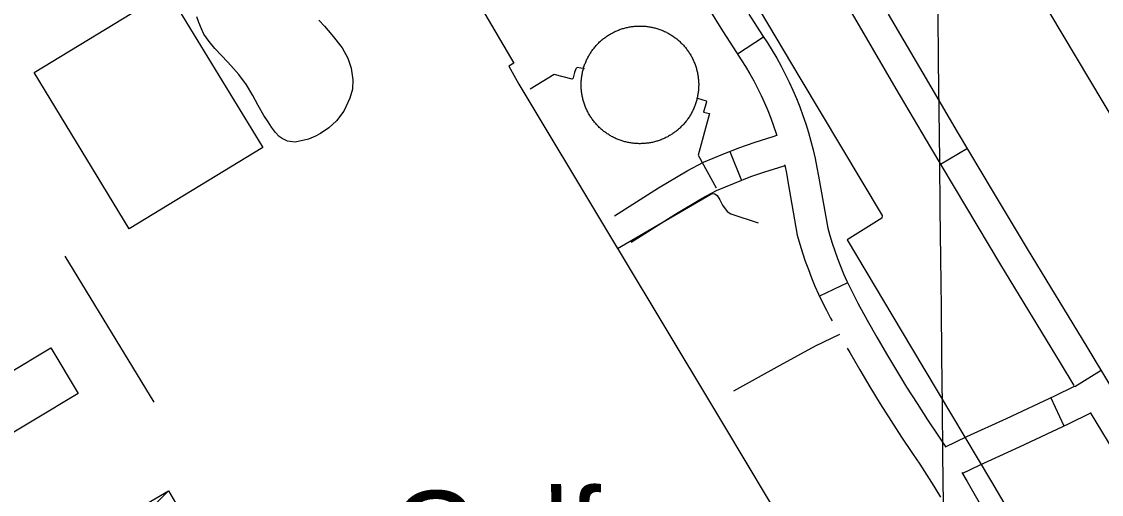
# Model space of a CAD drawing. Extents: x 3651524 to 3689615, y 505651 to 531377.
# Drawn here: x 3681238 to 3682279, y 515048 to 515503 of the extents above; entities that cross this region are included whole.
import ezdxf

# ---------------------------------------------------------------- set-up
doc = ezdxf.new("R2010")
doc.units = 0
for name, color, linetype in [('V-BLDG-IDEN', 7, 'Continuous'), ('V-BLDG-OTLN', 7, 'Continuous'), ('V-CHAN-NAID', 7, 'Continuous'), ('V-DOMW-TANK', 7, 'Continuous'), ('V-GRID-MAJR', 7, 'Continuous'), ('V-ROAD-CNTR', 7, 'Continuous'), ('V-SITE-VEGE', 7, 'Continuous'), ('V-TOPO-SHOR', 7, 'Continuous'), ('V-UTIL-LINE', 7, 'Continuous')]:
    doc.layers.add(name, color=color, linetype=linetype)

msp = doc.modelspace()

# ---------------------------------------------------------------- linework, layer by layer
at = {"layer": 'V-BLDG-OTLN'}
msp.add_line((3681286.703, 514958.651), (3681379.367, 515051.315), dxfattribs=at)
for points in [[(3681249.75, 515454.215), (3681378.361, 515532.518), (3681470.062, 515381.9), (3681341.45, 515303.599)], [(3681051.514, 515060.618), (3681265.77, 515189.136), (3681292.222, 515145.037), (3681077.966, 515016.521)], [(3681379.367, 515051.315), (3681500.656, 514843.244), (3681391.176, 514779.426), (3681269.888, 514987.497)]]:
    msp.add_lwpolyline(points, close=True, dxfattribs=at)
at = {"layer": 'V-DOMW-TANK'}
for points in [[(3681797.291, 515485.568), (3681798.053, 515486.203), (3681798.825, 515486.823), (3681799.606, 515487.428), (3681800.398, 515488.019), (3681801.201, 515488.597), (3681802.014, 515489.162), (3681802.835, 515489.711), (3681803.669, 515490.246), (3681804.509, 515490.766), (3681805.358, 515491.272), (3681806.219, 515491.763), (3681807.083, 515492.238), (3681807.959, 515492.699), (3681808.842, 515493.146), (3681809.735, 515493.574), (3681810.632, 515493.987), (3681811.537, 515494.387), (3681812.451, 515494.77), (3681813.368, 515495.136), (3681814.294, 515495.486), (3681815.224, 515495.82), (3681816.162, 515496.138), (3681817.106, 515496.441), (3681818.05, 515496.725), (3681819.002, 515496.994), (3681819.959, 515497.246), (3681820.919, 515497.481), (3681821.884, 515497.698), (3681822.853, 515497.901), (3681823.825, 515498.085), (3681824.8, 515498.251), (3681825.777, 515498.403), (3681826.758, 515498.536), (3681827.739, 515498.653), (3681828.724, 515498.749), (3681829.709, 515498.833), (3681830.696, 515498.898), (3681831.686, 515498.945), (3681832.673, 515498.976), (3681833.662, 515498.991), (3681834.651, 515498.984), (3681835.64, 515498.962), (3681836.629, 515498.923), (3681837.617, 515498.868), (3681838.602, 515498.794), (3681839.587, 515498.704), (3681840.57, 515498.597), (3681841.553, 515498.472), (3681842.532, 515498.329), (3681843.507, 515498.171), (3681844.481, 515497.995), (3681845.45, 515497.801), (3681846.417, 515497.592), (3681847.379, 515497.364), (3681848.338, 515497.121), (3681849.292, 515496.861), (3681850.242, 515496.584), (3681851.187, 515496.291), (3681852.127, 515495.982), (3681853.061, 515495.656), (3681853.988, 515495.312), (3681854.91, 515494.954), (3681855.825, 515494.581), (3681856.735, 515494.19), (3681857.636, 515493.785), (3681858.531, 515493.361), (3681859.417, 515492.924), (3681860.298, 515492.472), (3681861.169, 515492.003), (3681862.031, 515491.519), (3681862.887, 515491.022), (3681863.733, 515490.508), (3681864.568, 515489.981), (3681865.396, 515489.439), (3681866.213, 515488.882), (3681867.022, 515488.31), (3681867.818, 515487.727), (3681868.607, 515487.126), (3681869.383, 515486.514), (3681870.149, 515485.889), (3681870.903, 515485.251), (3681871.648, 515484.597), (3681872.379, 515483.934), (3681873.1, 515483.256), (3681873.809, 515482.566), (3681874.505, 515481.863), (3681875.189, 515481.148), (3681875.861, 515480.421), (3681876.518, 515479.684), (3681877.161, 515478.934), (3681877.796, 515478.173), (3681878.417, 515477.403), (3681879.021, 515476.62), (3681879.613, 515475.828), (3681880.19, 515475.025), (3681880.756, 515474.212), (3681881.304, 515473.391), (3681881.839, 515472.557), (3681882.361, 515471.717), (3681882.865, 515470.869)], [(3681778.143, 515432.232), (3681777.975, 515433.207), (3681777.823, 515434.184), (3681777.69, 515435.163), (3681777.573, 515436.146), (3681777.475, 515437.131), (3681777.393, 515438.116), (3681777.328, 515439.103), (3681777.28, 515440.09), (3681777.25, 515441.079), (3681777.237, 515442.068), (3681777.241, 515443.058), (3681777.266, 515444.047), (3681777.303, 515445.034), (3681777.358, 515446.023), (3681777.432, 515447.008), (3681777.522, 515447.993), (3681777.631, 515448.976), (3681777.756, 515449.957), (3681777.897, 515450.936), (3681778.055, 515451.913), (3681778.231, 515452.888), (3681778.425, 515453.857), (3681778.634, 515454.823), (3681778.861, 515455.786), (3681779.105, 515456.744), (3681779.365, 515457.699), (3681779.642, 515458.649), (3681779.935, 515459.593), (3681780.244, 515460.533), (3681780.572, 515461.467), (3681780.914, 515462.395), (3681781.272, 515463.316), (3681781.649, 515464.232), (3681782.034, 515465.141), (3681782.443, 515466.042), (3681782.865, 515466.937), (3681783.302, 515467.824), (3681783.754, 515468.703), (3681784.223, 515469.575), (3681784.706, 515470.437), (3681785.204, 515471.291), (3681785.718, 515472.137), (3681786.247, 515472.975), (3681786.787, 515473.802), (3681787.342, 515474.619), (3681787.916, 515475.426), (3681788.499, 515476.225), (3681789.099, 515477.009), (3681789.712, 515477.79), (3681790.336, 515478.556), (3681790.975, 515479.309), (3681791.629, 515480.055), (3681792.292, 515480.786), (3681792.97, 515481.507), (3681793.66, 515482.215), (3681794.363, 515482.912), (3681795.078, 515483.596), (3681795.805, 515484.265), (3681796.542, 515484.925), (3681797.291, 515485.568)], [(3681882.865, 515470.869), (3681883.357, 515470.007), (3681883.832, 515469.141), (3681884.293, 515468.266), (3681884.739, 515467.382), (3681885.169, 515466.491), (3681885.583, 515465.594), (3681885.98, 515464.689), (3681886.363, 515463.775), (3681886.73, 515462.858), (3681887.08, 515461.932), (3681887.414, 515461), (3681887.733, 515460.064), (3681888.034, 515459.122), (3681888.319, 515458.176), (3681888.587, 515457.224), (3681888.839, 515456.267), (3681889.075, 515455.307), (3681889.292, 515454.342), (3681889.494, 515453.373), (3681889.679, 515452.401), (3681889.847, 515451.424), (3681889.996, 515450.449), (3681890.129, 515449.468), (3681890.246, 515448.487), (3681890.342, 515447.502), (3681890.426, 515446.517), (3681890.494, 515445.53), (3681890.539, 515444.542), (3681890.57, 515443.551), (3681890.584, 515442.564), (3681890.578, 515441.575), (3681890.557, 515440.586), (3681890.518, 515439.597), (3681890.461, 515438.609), (3681890.389, 515437.624), (3681890.297, 515436.639), (3681890.191, 515435.656), (3681890.066, 515434.673), (3681889.925, 515433.696), (3681889.765, 515432.719), (3681889.589, 515431.747), (3681889.396, 515430.776), (3681889.185, 515429.809), (3681888.96, 515428.847), (3681888.716, 515427.888), (3681888.456, 515426.934), (3681888.18, 515425.983), (3681887.885, 515425.039), (3681887.575, 515424.099), (3681887.25, 515423.165), (3681886.908, 515422.238), (3681886.549, 515421.316), (3681886.175, 515420.401), (3681885.783, 515419.491), (3681885.378, 515418.59), (3681884.956, 515417.695), (3681884.518, 515416.808), (3681884.065, 515415.928), (3681883.596, 515415.057), (3681883.115, 515414.195), (3681882.615, 515413.339), (3681882.103, 515412.493), (3681881.575, 515411.658), (3681881.032, 515410.83), (3681880.475, 515410.013), (3681879.908, 515409.206), (3681879.32, 515408.408), (3681878.722, 515407.621), (3681878.11, 515406.845), (3681877.483, 515406.077), (3681876.844, 515405.321), (3681876.193, 515404.58), (3681875.527, 515403.847), (3681874.849, 515403.126), (3681874.159, 515402.417), (3681873.457, 515401.721), (3681872.742, 515401.037), (3681872.015, 515400.365), (3681871.277, 515399.708), (3681870.528, 515399.062), (3681869.766, 515398.43), (3681868.996, 515397.809), (3681868.214, 515397.205), (3681867.421, 515396.613), (3681866.618, 515396.036), (3681865.807, 515395.47), (3681864.984, 515394.921), (3681864.152, 515394.387), (3681863.311, 515393.867), (3681862.463, 515393.361), (3681861.603, 515392.869), (3681860.734, 515392.394), (3681859.86, 515391.931), (3681858.977, 515391.487), (3681858.086, 515391.059), (3681857.187, 515390.643), (3681856.282, 515390.246), (3681855.371, 515389.863), (3681854.451, 515389.496), (3681853.525, 515389.146)], [(3681853.525, 515389.146), (3681852.596, 515388.812), (3681851.658, 515388.495), (3681850.718, 515388.192), (3681849.769, 515387.909), (3681848.817, 515387.641), (3681847.861, 515387.387), (3681846.9, 515387.151), (3681845.936, 515386.934), (3681844.967, 515386.731), (3681843.996, 515386.547), (3681843.021, 515386.379), (3681842.042, 515386.23), (3681841.063, 515386.097), (3681840.08, 515385.98), (3681839.097, 515385.882), (3681838.11, 515385.8), (3681837.123, 515385.734), (3681836.136, 515385.687), (3681835.145, 515385.656), (3681834.157, 515385.644), (3681833.168, 515385.648), (3681832.179, 515385.669), (3681831.192, 515385.707), (3681830.205, 515385.765), (3681829.218, 515385.839), (3681828.233, 515385.929), (3681827.25, 515386.035), (3681826.269, 515386.16), (3681825.29, 515386.303), (3681824.313, 515386.461), (3681823.34, 515386.637), (3681822.369, 515386.83), (3681821.403, 515387.041), (3681820.44, 515387.266), (3681819.481, 515387.51), (3681818.527, 515387.77), (3681817.577, 515388.048), (3681816.633, 515388.341), (3681815.695, 515388.65), (3681814.761, 515388.976), (3681813.831, 515389.318), (3681812.909, 515389.677), (3681811.994, 515390.051), (3681811.087, 515390.44), (3681810.184, 515390.848), (3681809.289, 515391.27), (3681808.402, 515391.708), (3681807.523, 515392.161), (3681806.651, 515392.63), (3681805.789, 515393.113), (3681804.935, 515393.611), (3681804.089, 515394.123), (3681803.251, 515394.651), (3681802.426, 515395.194), (3681801.607, 515395.749), (3681800.8, 515396.322), (3681800.001, 515396.906), (3681799.214, 515397.504), (3681798.438, 515398.116), (3681797.672, 515398.743), (3681796.915, 515399.382), (3681796.173, 515400.035), (3681795.44, 515400.699), (3681794.721, 515401.377), (3681794.013, 515402.067), (3681793.316, 515402.769), (3681792.632, 515403.484), (3681791.96, 515404.211), (3681791.301, 515404.948), (3681790.656, 515405.698), (3681790.023, 515406.458), (3681789.405, 515407.23), (3681788.798, 515408.012), (3681788.206, 515408.805), (3681787.629, 515409.608), (3681787.066, 515410.421), (3681786.515, 515411.242), (3681785.98, 515412.073), (3681785.46, 515412.915), (3681784.954, 515413.765), (3681784.463, 515414.623), (3681783.988, 515415.489), (3681783.525, 515416.366), (3681783.082, 515417.253), (3681782.652, 515418.142), (3681782.239, 515419.039), (3681781.839, 515419.944), (3681781.456, 515420.857), (3681781.09, 515421.775), (3681780.739, 515422.701), (3681780.406, 515423.63), (3681780.088, 515424.568), (3681779.787, 515425.512), (3681779.502, 515426.457), (3681779.234, 515427.409), (3681778.98, 515428.365), (3681778.747, 515429.326), (3681778.528, 515430.29), (3681778.327, 515431.259), (3681778.143, 515432.232)]]:
    msp.add_lwpolyline(points, dxfattribs=at)
at = {"layer": 'V-GRID-MAJR'}
msp.add_spline([(3682167.533, 511346.632), (3682100.557, 517405.288), (3682033.561, 523465.877), (3681966.564, 529526.479), (3681966.543, 529528.398)], degree=3, dxfattribs=at)
at = {"layer": 'V-ROAD-CNTR'}
for p, q in [((3681953.167, 515488.361), (3681928.125, 515471.842)), ((3682123.915, 515365.986), (3682149.698, 515381.324)), ((3681920.642, 515378.116), (3681931.961, 515350.333)), ((3682034.179, 515251.722), (3682007.092, 515238.827)), ((3682253.222, 515151.866), (3682278.861, 515167.443)), ((3682230.17, 515140.883), (3682242.901, 515113.719))]:
    msp.add_line(p, q, dxfattribs=at)
for points in [[(3682076.618, 515766.965), (3682280.459, 515425.522), (3682573.697, 514937.995), (3682744.381, 514651.436), (3682949.615, 514300.019)], [(3682252.639, 515152.826), (3682239.483, 515174.48), (3682181.956, 515268.903), (3682148.111, 515325.315), (3682114.487, 515381.835), (3682081.073, 515438.476), (3682047.865, 515495.242), (3682014.849, 515552.165)], [(3681900.469, 515515.401), (3681913.683, 515494.36), (3681927.099, 515473.397), (3681931.608, 515466.56), (3681935.786, 515459.862), (3681939.795, 515453.055), (3681943.624, 515446.155), (3681947.276, 515439.155), (3681950.752, 515432.065), (3681954.043, 515424.887), (3681957.151, 515417.629), (3681960.073, 515410.294), (3681962.806, 515402.885), (3681965.351, 515395.412), (3681965.916, 515393.602)], [(3681939.021, 515510.424), (3681952.255, 515489.743), (3681956.862, 515482.76), (3681961.442, 515475.414), (3681965.839, 515467.949), (3681970.042, 515460.375), (3681974.048, 515452.699), (3681977.86, 515444.921), (3681981.471, 515437.045), (3681984.879, 515429.087), (3681988.085, 515421.038), (3681991.082, 515412.915), (3681993.875, 515404.716), (3681996.454, 515396.445), (3681998.822, 515388.116), (3682000.978, 515379.726), (3682002.917, 515371.284), (3682004.641, 515362.8), (3682006.117, 515354.462), (3682015.001, 515304.271), (3682016.971, 515297.238), (3682019.276, 515289.727), (3682021.763, 515282.274), (3682024.432, 515274.883), (3682027.281, 515267.56), (3682030.309, 515260.303), (3682033.509, 515253.129), (3682036.886, 515246.035), (3682040.435, 515239.025), (3682044.22, 515231.985), (3682053.205, 515215.533), (3682062.376, 515199.241), (3682071.76, 515183.069), (3682081.356, 515167.02), (3682091.156, 515151.097), (3682101.165, 515135.303), (3682111.374, 515119.639), (3682121.854, 515104.013), (3682128.982, 515093.319)], [(3682287.188, 515153.737), (3682265.113, 515190.072), (3682207.628, 515284.425), (3682173.865, 515340.701), (3682140.297, 515397.125), (3682106.939, 515453.672), (3682073.787, 515510.342)], [(3681809.393, 515316.076), (3681851.808, 515343.111), (3681879.37, 515359.472), (3681895.155, 515367.739), (3681913.931, 515375.382), (3681930.395, 515382.089), (3681943.977, 515386.625), (3681963.454, 515392.858), (3681965.886, 515393.697)], [(3681825.519, 515290.778), (3681867.53, 515317.557), (3681893.996, 515333.266), (3681907.799, 515340.495), (3681925.245, 515347.598), (3681940.815, 515353.941), (3681953.301, 515358.109), (3681972.92, 515364.388), (3681973.654, 515364.641)], [(3681973.509, 515365.306), (3681973.593, 515364.938), (3681975.167, 515357.198), (3681976.575, 515349.234), (3681985.717, 515297.595), (3681988.183, 515288.792), (3681990.702, 515280.579), (3681993.421, 515272.43), (3681996.34, 515264.347), (3681999.455, 515256.342), (3682002.763, 515248.415), (3682006.263, 515240.569), (3682009.956, 515232.811), (3682013.837, 515225.145), (3682017.844, 515217.693), (3682019.33, 515214.971)], [(3682026.504, 515201.833), (3682003.025, 515190.724), (3681968.957, 515172.103), (3681924.026, 515147.232)], [(3682033.823, 515188.806), (3682036.33, 515184.353), (3682045.91, 515167.843), (3682055.706, 515151.46), (3682065.71, 515135.205), (3682075.927, 515119.083), (3682086.348, 515103.093), (3682096.914, 515087.339), (3682103.901, 515076.857), (3682110.661, 515066.347), (3682117.253, 515055.732), (3682123.669, 515045.012)], [(3682128.759, 515093.653), (3682149.189, 515103.547), (3682187.528, 515120.899), (3682234.111, 515142.73), (3682253.064, 515152.127)], [(3682144.816, 515068.096), (3682161.915, 515076.377), (3682200.078, 515093.649), (3682247.141, 515115.706), (3682268.699, 515126.394)], [(3682606.464, 514562.526), (3682599.849, 514573.267), (3682586.971, 514594.621), (3682574.297, 514616.092), (3682561.941, 514637.477), (3682536.472, 514679.368), (3682511.068, 514721.53), (3682485.835, 514763.793), (3682460.768, 514806.159), (3682435.873, 514848.622), (3682411.226, 514891.046), (3682354.134, 514985.524), (3682296.867, 515080.037), (3682268.429, 515126.838)], [(3682144.373, 515068.837), (3682149.535, 515060.21), (3682156.021, 515048.966), (3682162.326, 515037.617), (3682168.445, 515026.168), (3682174.378, 515014.622), (3682179.845, 515003.547), (3682199.25, 514970.16), (3682219.132, 514936.528), (3682239.268, 514903.047), (3682259.898, 514869.31), (3682270.093, 514850.338), (3682280.25, 514831.909), (3682290.596, 514813.587), (3682301.136, 514795.375), (3682311.867, 514777.273), (3682322.787, 514759.288), (3682333.896, 514741.418), (3682345.233, 514723.599)]]:
    msp.add_lwpolyline(points, dxfattribs=at)
at = {"layer": 'V-SITE-VEGE'}
msp.add_lwpolyline([(3681524.322, 515504.621), (3681529.606, 515498.872), (3681536.909, 515490.381), (3681546.604, 515477.91), (3681552.181, 515468.092), (3681555.371, 515458.407), (3681557.102, 515447.127), (3681556.576, 515438.104), (3681554.059, 515429.61), (3681548.492, 515416.868), (3681541.199, 515407.574), (3681534.035, 515400.934), (3681525.944, 515395.491), (3681521.035, 515392.966), (3681514.137, 515390.041), (3681501.529, 515386.981), (3681493.966, 515388.173), (3681488.789, 515390.692), (3681485.868, 515392.683), (3681482.282, 515396.527), (3681478.43, 515401.569), (3681475.377, 515406.609), (3681471.26, 515412.846), (3681465.814, 515422.531), (3681460.633, 515432.082), (3681454.524, 515442.431), (3681447.088, 515452.247), (3681441.775, 515458.215), (3681436.331, 515464.052), (3681423.851, 515477.448), (3681418.405, 515484.077), (3681413.228, 515491.245), (3681411.1, 515496.152), (3681408.577, 515502.39), (3681406.715, 515507.83)], dxfattribs=at)
at = {"layer": 'V-TOPO-SHOR'}
msp.add_line((3681365.45, 515136.734), (3681279.7, 515277.143), dxfattribs=at)
at = {"layer": 'V-UTIL-LINE'}
for points in [[(3681577.113, 515931.928), (3681471.086, 515866.822), (3681554.677, 515726.583), (3681639.763, 515584.443), (3681641.258, 515582.95), (3681642.616, 515583.63), (3681650.218, 515588.388), (3681651.984, 515588.658), (3681654.429, 515586.624), (3681657.284, 515581.328), (3681646.696, 515575.076), (3681712.347, 515463.21), (3681707.593, 515460.355)], [(3681772.238, 515757.639), (3681773.868, 515756.553), (3681778.214, 515757.643), (3681792.743, 515765.8), (3681794.916, 515766.072), (3681797.906, 515764.172), (3681862.881, 515659.625), (3681911.547, 515577.89), (3681988.214, 515449.038), (3682067.468, 515316.522), (3682067.197, 515313.804), (3682033.797, 515293.009), (3682095.918, 515189.14), (3682172.997, 515059.883), (3682282.835, 514872.782), (3682401.777, 514676.86), (3682478.716, 514550.998)], [(3681707.593, 515460.355), (3681717.245, 515443.115), (3681800.564, 515303.824), (3681848.137, 515224.815), (3681914.601, 515114.712), (3681979.299, 515006.784), (3682021.435, 514936.325), (3682026.866, 514939.315), (3682032.031, 514930.628), (3682026.6, 514927.365), (3682054.281, 514881.209), (3682091.978, 514818.35), (3682101.618, 514822.702), (3682107.463, 514810.889), (3682099.453, 514806.134), (3682164.967, 514697.389), (3682174.472, 514702.149), (3682180.722, 514691.423), (3682172.172, 514686.123), (3682267.178, 514527.692)], [(3681780.393, 515457.848), (3681773.332, 515459.067), (3681772.244, 515457.709), (3681770.753, 515454.176), (3681769.533, 515449.015), (3681769.398, 515448.745), (3681768.447, 515447.793), (3681751.199, 515452.128), (3681727.983, 515438.128)], [(3681889.574, 515429.434), (3681897.858, 515426.995), (3681898.131, 515426.317), (3681897.994, 515426.045), (3681895.284, 515415.86), (3681900.988, 515414.642), (3681890.011, 515374.716), (3681907.541, 515343.226)], [(3681812.135, 515284.61), (3681902.143, 515337.076), (3681904.043, 515337.618), (3681906.216, 515337.348), (3681908.389, 515335.72), (3681910.837, 515331.511), (3681913.556, 515326.352), (3681917.904, 515320.243), (3681921.435, 515318.209), (3681948.057, 515309.532)]]:
    msp.add_lwpolyline(points, dxfattribs=at)

# ---------------------------------------------------------------- texts
at = {"layer": 'V-BLDG-IDEN'}
msp.add_text('Gulf', height=82.9998, rotation=1.0368, dxfattribs=at).set_placement((3681594.241, 514967.506))
at = {"layer": 'V-CHAN-NAID'}
msp.add_text('JACKSON AVE-GRETNA FERRY LANDING (97.2) (4)', height=100, rotation=306.081699, dxfattribs=at).set_placement((3682011.071, 517667.723))

doc.saveas('drawing.dxf')
